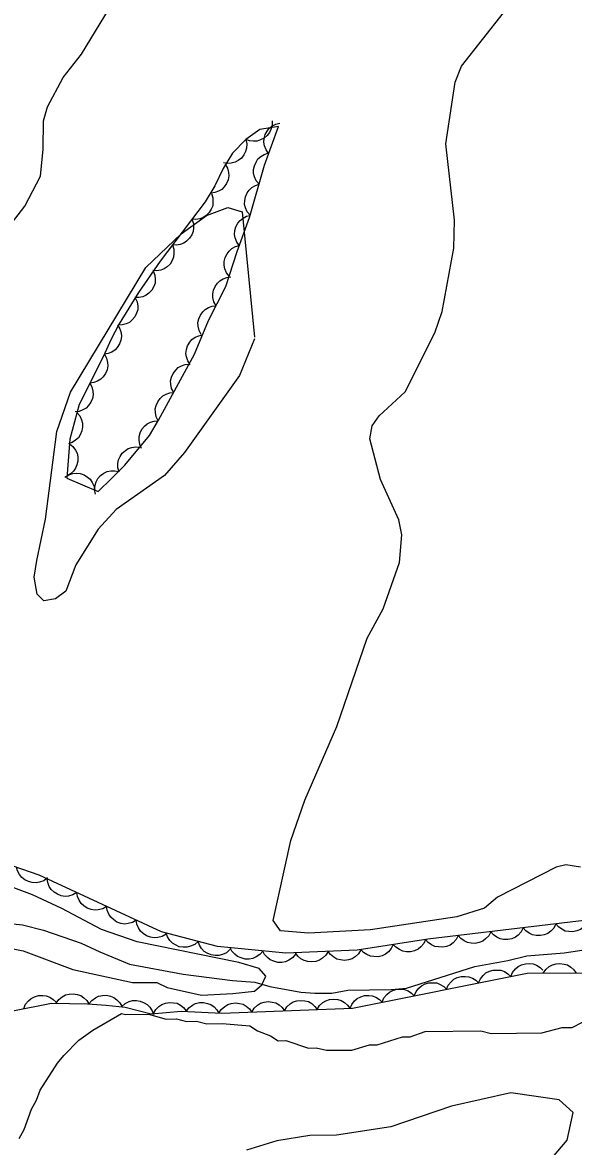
# Model space of a CAD drawing. Extents: x 282461 to 284471, y 5554090 to 5557646.
# Drawn here: x 283452.6 to 283503.1, y 5555283.4 to 5555386.5 of the extents above; entities that cross this region are included whole.
import ezdxf

# ---------------------------------------------------------------- set-up
doc = ezdxf.new("R2010")
doc.units = 0
for name, color, linetype in [('Niveau 1', 7, 'Continuous'), ('Niveau 2', 7, 'Continuous'), ('Niveau 22', 7, 'Continuous'), ('Niveau 44', 7, 'Continuous')]:
    doc.layers.add(name, color=color, linetype=linetype)

msp = doc.modelspace()

# ---------------------------------------------------------------- linework, layer by layer
at = {"layer": 'Niveau 1'}
msp.add_lwpolyline([(283500.84, 5555282.02), (283502.56, 5555284.01), (283503.11, 5555286.57), (283501.82, 5555287.71), (283497.39, 5555288.36), (283491.95, 5555287.15), (283486.39, 5555285.23), (283481.4, 5555284.48), (283478.96, 5555284.45), (283475.95, 5555283.96), (283473.17, 5555283.12)], dxfattribs=at)
at = {"layer": 'Niveau 2'}
for points in [[(283450.25, 5555366.31), (283452.84, 5555369.65), (283454.28, 5555372.38), (283454.52, 5555374.88), (283454.55, 5555377.46), (283454.92, 5555378.76), (283456.37, 5555381.45), (283458.05, 5555383.59), (283464.03, 5555393.44), (283466.12, 5555395.87), (283469.65, 5555398.57), (283470.56, 5555399.95), (283470.89, 5555403.47), (283470.44, 5555408.18), (283468.4, 5555416.04), (283467.43, 5555418.6), (283465.12, 5555423.58), (283462.71, 5555427.02)], [(283503.78, 5555309.05), (283502.43, 5555309.27), (283501.53, 5555309.05), (283496.17, 5555306.29), (283494.96, 5555305.29), (283492.43, 5555304.48), (283484.52, 5555303.31), (283478.83, 5555303), (283476.28, 5555303.21), (283475.59, 5555304.17), (283477.23, 5555311.48), (283478.51, 5555315.19), (283481.45, 5555321.95), (283484.23, 5555330.04), (283485.68, 5555332.74), (283487.17, 5555336.97), (283487.4, 5555339.51), (283487.13, 5555340.9), (283485.45, 5555344.59), (283484.46, 5555348.32), (283484.67, 5555349.5), (283485.32, 5555350.42), (283487.71, 5555352.61), (283490.43, 5555358.04), (283491.09, 5555359.99), (283492.17, 5555365.8), (283492.23, 5555368.35), (283491.42, 5555375.35), (283492.28, 5555381.01), (283492.87, 5555382.47), (283496.7, 5555387.35)], [(283473.9, 5555357.48), (283472.53, 5555354.13), (283467.48, 5555347.05), (283465.63, 5555344.94), (283461.21, 5555341.82), (283459.56, 5555340.04), (283457.52, 5555336.77), (283456.59, 5555334.34), (283455.65, 5555333.64), (283454.59, 5555333.46), (283453.99, 5555334.06), (283453.71, 5555335.63), (283453.94, 5555337.16), (283454.73, 5555340.95), (283455.78, 5555349), (283457.03, 5555352.58), (283463.93, 5555364.02), (283467.18, 5555367.1), (283469.48, 5555368.8), (283471.46, 5555369.51), (283472.77, 5555369.12), (283473.88, 5555357.64)], [(283471.91, 5555297.48), (283473.89, 5555297.67), (283474.58, 5555298.25), (283474.92, 5555299.07), (283474.33, 5555299.76), (283472.46, 5555300.32), (283463.13, 5555302.2), (283459.86, 5555303.32), (283456.23, 5555305.26), (283453.54, 5555306.51), (283450.85, 5555307.53), (283448.06, 5555307.84), (283445.15, 5555307.46), (283442.24, 5555307.55), (283441.07, 5555308.35), (283440.56, 5555309.27)], [(283448.53, 5555302.21), (283452.7, 5555301.38), (283457.24, 5555299.68), (283462.71, 5555298.48), (283464.95, 5555298.48)], [(283464.95, 5555298.48), (283465.89, 5555298.01), (283469.05, 5555297.32), (283471.91, 5555297.48)], [(283452.33, 5555284.18), (283452.78, 5555285), (283453.46, 5555286.86), (283453.91, 5555287.68), (283454.25, 5555288.61), (283455.85, 5555291.07), (283456.42, 5555291.77), (283457.8, 5555293.18), (283459.07, 5555294.12), (283461.69, 5555295.64), (283462.08, 5555295.54), (283464.17, 5555295.57), (283465.8, 5555295.12), (283466.73, 5555295.13), (283467.66, 5555294.91), (283468.59, 5555294.92), (283469.53, 5555294.7), (283470.92, 5555294.71), (283473.48, 5555294.51), (283474.18, 5555294.05), (283475.35, 5555293.6), (283476.06, 5555293.14), (283476.75, 5555293.15), (283478.85, 5555292.47), (283479.55, 5555292.48), (283480.49, 5555292.26), (283482.81, 5555292.28), (283484.43, 5555292.77), (283485.13, 5555292.77), (283487.45, 5555293.5), (283488.15, 5555293.5), (283489.54, 5555293.98), (283494.65, 5555294.04), (283495.59, 5555293.81), (283500.24, 5555293.86), (283502.09, 5555294.35), (283503.02, 5555294.36), (283503.95, 5555294.83)]]:
    msp.add_lwpolyline(points, dxfattribs=at)
at = {"layer": 'Niveau 22'}
msp.add_lwpolyline([(283448.62, 5555304.19), (283452.64, 5555303.77), (283454.56, 5555303.27), (283458.01, 5555302.09), (283459.71, 5555301.29), (283462.45, 5555300.16), (283467.35, 5555299.23), (283471.87, 5555298.66), (283473.91, 5555298.51), (283475.31, 5555298.12), (283478.14, 5555297.6), (283479.42, 5555297.49), (283480.99, 5555297.51), (283482.44, 5555297.76), (283486.43, 5555297.83), (283487.82, 5555297.96), (283494.08, 5555299.94), (283497.1, 5555300.5), (283498.84, 5555300.93), (283502.27, 5555301.19), (283504.5, 5555301.54)], dxfattribs=at)
at = {"layer": 'Niveau 44'}
for points in [[(283473.09, 5555375.76), (283471.89, 5555374.49), (283471.03, 5555373.1), (283470.25, 5555371.52), (283469.37, 5555370.04), (283465.25, 5555364.61), (283463.26, 5555361.73), (283461.5, 5555358.86), (283460.75, 5555357.44), (283460.03, 5555355.84), (283457.81, 5555351.47), (283456.96, 5555348.27), (283456.7, 5555344.72), (283459.57, 5555343.5), (283460.82, 5555344.71), (283462.02, 5555345.91), (283464.26, 5555348.62), (283465.11, 5555350.03), (283468.4, 5555356.07), (283469.67, 5555359.16), (283471.28, 5555362.29), (283472.31, 5555365.48), (283473.44, 5555368.6), (283474.81, 5555373.41), (283476.08, 5555376.93), (283474.37, 5555376.67), (283473.09, 5555375.76)], [(283475.5, 5555377.47), (283475.51, 5555377.06), (283475.4, 5555376.68), (283475.27, 5555376.38), (283475.05, 5555376.11), (283474.77, 5555375.87), (283474.43, 5555375.71), (283474.13, 5555375.6), (283473.79, 5555375.59), (283473.42, 5555375.64), (283473.09, 5555375.76)], [(283475.19, 5555374.47), (283474.95, 5555374.8), (283474.82, 5555375.18), (283474.75, 5555375.5), (283474.78, 5555375.85), (283474.88, 5555376.2), (283475.06, 5555376.53), (283475.25, 5555376.79), (283475.53, 5555377), (283475.85, 5555377.16), (283476.2, 5555377.25)], [(283473.09, 5555375.76), (283473.18, 5555375.36), (283473.15, 5555374.96), (283473.08, 5555374.64), (283472.92, 5555374.34), (283472.69, 5555374.05), (283472.39, 5555373.82), (283472.11, 5555373.66), (283471.77, 5555373.58), (283471.41, 5555373.55), (283471.06, 5555373.61)], [(283474.31, 5555371.65), (283474.04, 5555371.97), (283473.89, 5555372.33), (283473.8, 5555372.65), (283473.81, 5555372.99), (283473.88, 5555373.35), (283474.04, 5555373.69), (283474.21, 5555373.97), (283474.47, 5555374.19), (283474.78, 5555374.38), (283475.12, 5555374.49)], [(283471.22, 5555373.48), (283471.42, 5555373.12), (283471.51, 5555372.73), (283471.54, 5555372.41), (283471.47, 5555372.07), (283471.34, 5555371.73), (283471.12, 5555371.42), (283470.9, 5555371.18), (283470.6, 5555371.01), (283470.26, 5555370.88), (283469.91, 5555370.83)], [(283469.94, 5555370.8), (283470.08, 5555370.41), (283470.09, 5555370.01), (283470.06, 5555369.68), (283469.92, 5555369.36), (283469.73, 5555369.05), (283469.46, 5555368.8), (283469.2, 5555368.6), (283468.87, 5555368.49), (283468.51, 5555368.42), (283468.16, 5555368.44)], [(283473.5, 5555368.81), (283473.23, 5555369.12), (283473.08, 5555369.49), (283472.99, 5555369.8), (283473, 5555370.15), (283473.06, 5555370.51), (283473.23, 5555370.85), (283473.4, 5555371.12), (283473.66, 5555371.35), (283473.97, 5555371.54), (283474.31, 5555371.65)], [(283472.51, 5555366.02), (283472.26, 5555366.35), (283472.13, 5555366.73), (283472.07, 5555367.05), (283472.1, 5555367.4), (283472.19, 5555367.75), (283472.38, 5555368.08), (283472.57, 5555368.34), (283472.84, 5555368.55), (283473.17, 5555368.71), (283473.51, 5555368.8)], [(283468.16, 5555368.44), (283468.29, 5555368.05), (283468.3, 5555367.65), (283468.27, 5555367.33), (283468.14, 5555367.01), (283467.94, 5555366.7), (283467.67, 5555366.44), (283467.41, 5555366.25), (283467.08, 5555366.13), (283466.72, 5555366.07), (283466.37, 5555366.09)], [(283466.37, 5555366.09), (283466.5, 5555365.7), (283466.51, 5555365.29), (283466.48, 5555364.97), (283466.35, 5555364.65), (283466.16, 5555364.34), (283465.88, 5555364.08), (283465.62, 5555363.89), (283465.3, 5555363.77), (283464.94, 5555363.71), (283464.58, 5555363.73)], [(283471.58, 5555363.21), (283471.32, 5555363.54), (283471.18, 5555363.91), (283471.1, 5555364.23), (283471.12, 5555364.57), (283471.2, 5555364.93), (283471.38, 5555365.26), (283471.56, 5555365.53), (283471.83, 5555365.75), (283472.15, 5555365.93), (283472.49, 5555366.03)], [(283464.62, 5555363.7), (283464.77, 5555363.32), (283464.8, 5555362.92), (283464.78, 5555362.59), (283464.67, 5555362.27), (283464.49, 5555361.95), (283464.22, 5555361.68), (283463.97, 5555361.47), (283463.65, 5555361.34), (283463.3, 5555361.26), (283462.94, 5555361.27)], [(283470.37, 5555360.52), (283470.17, 5555360.88), (283470.09, 5555361.28), (283470.07, 5555361.6), (283470.14, 5555361.94), (283470.28, 5555362.28), (283470.51, 5555362.58), (283470.72, 5555362.81), (283471.03, 5555362.98), (283471.37, 5555363.11), (283471.72, 5555363.15)], [(283462.97, 5555361.25), (283463.14, 5555360.88), (283463.19, 5555360.48), (283463.19, 5555360.15), (283463.09, 5555359.82), (283462.93, 5555359.49), (283462.68, 5555359.21), (283462.44, 5555358.99), (283462.13, 5555358.84), (283461.77, 5555358.75), (283461.42, 5555358.73)], [(283469.02, 5555357.89), (283468.82, 5555358.25), (283468.74, 5555358.65), (283468.71, 5555358.97), (283468.79, 5555359.31), (283468.93, 5555359.65), (283469.15, 5555359.95), (283469.37, 5555360.18), (283469.67, 5555360.35), (283470.02, 5555360.48), (283470.37, 5555360.52)], [(283461.35, 5555358.76), (283461.56, 5555358.41), (283461.66, 5555358.03), (283461.71, 5555357.7), (283461.65, 5555357.36), (283461.53, 5555357.02), (283461.32, 5555356.7), (283461.11, 5555356.46), (283460.82, 5555356.27), (283460.48, 5555356.13), (283460.13, 5555356.07)], [(283468, 5555355.11), (283467.78, 5555355.45), (283467.66, 5555355.83), (283467.61, 5555356.15), (283467.66, 5555356.5), (283467.76, 5555356.85), (283467.96, 5555357.17), (283468.16, 5555357.42), (283468.45, 5555357.62), (283468.78, 5555357.77), (283469.13, 5555357.84)], [(283460.14, 5555356.06), (283460.34, 5555355.7), (283460.43, 5555355.31), (283460.45, 5555354.99), (283460.38, 5555354.65), (283460.24, 5555354.31), (283460.02, 5555354.01), (283459.8, 5555353.77), (283459.5, 5555353.6), (283459.16, 5555353.47), (283458.8, 5555353.43)], [(283466.49, 5555352.56), (283466.3, 5555352.92), (283466.22, 5555353.32), (283466.21, 5555353.64), (283466.29, 5555353.98), (283466.44, 5555354.31), (283466.67, 5555354.61), (283466.9, 5555354.84), (283467.2, 5555355), (283467.55, 5555355.12), (283467.9, 5555355.15)], [(283458.8, 5555353.43), (283459, 5555353.07), (283459.09, 5555352.67), (283459.11, 5555352.35), (283459.04, 5555352.01), (283458.9, 5555351.67), (283458.68, 5555351.37), (283458.46, 5555351.13), (283458.16, 5555350.96), (283457.82, 5555350.83), (283457.46, 5555350.79)], [(283465.07, 5555349.96), (283464.88, 5555350.33), (283464.81, 5555350.72), (283464.79, 5555351.05), (283464.88, 5555351.38), (283465.02, 5555351.72), (283465.26, 5555352.01), (283465.48, 5555352.24), (283465.79, 5555352.41), (283466.13, 5555352.52), (283466.49, 5555352.56)], [(283457.61, 5555350.73), (283457.88, 5555350.42), (283458.05, 5555350.06), (283458.14, 5555349.74), (283458.14, 5555349.4), (283458.08, 5555349.04), (283457.92, 5555348.69), (283457.76, 5555348.42), (283457.5, 5555348.19), (283457.19, 5555347.99), (283456.85, 5555347.87)], [(283463.54, 5555347.43), (283463.37, 5555347.8), (283463.31, 5555348.2), (283463.31, 5555348.53), (283463.41, 5555348.86), (283463.57, 5555349.19), (283463.82, 5555349.47), (283464.05, 5555349.69), (283464.36, 5555349.84), (283464.71, 5555349.94), (283465.07, 5555349.96)], [(283456.93, 5555347.86), (283457.25, 5555347.61), (283457.48, 5555347.28), (283457.63, 5555346.99), (283457.7, 5555346.65), (283457.7, 5555346.28), (283457.61, 5555345.92), (283457.5, 5555345.61), (283457.29, 5555345.34), (283457.02, 5555345.09), (283456.71, 5555344.91)], [(283461.49, 5555345.27), (283461.37, 5555345.66), (283461.38, 5555346.06), (283461.42, 5555346.39), (283461.57, 5555346.7), (283461.78, 5555347), (283462.06, 5555347.25), (283462.33, 5555347.43), (283462.66, 5555347.53), (283463.02, 5555347.58), (283463.37, 5555347.55)], [(283456.52, 5555344.8), (283456.87, 5555345.02), (283457.25, 5555345.13), (283457.58, 5555345.18), (283457.92, 5555345.13), (283458.27, 5555345.01), (283458.58, 5555344.81), (283458.84, 5555344.61), (283459.03, 5555344.32), (283459.18, 5555343.99), (283459.25, 5555343.64)], [(283459.32, 5555343.25), (283459.24, 5555343.66), (283459.29, 5555344.06), (283459.38, 5555344.37), (283459.55, 5555344.67), (283459.79, 5555344.95), (283460.1, 5555345.16), (283460.39, 5555345.31), (283460.73, 5555345.38), (283461.09, 5555345.38), (283461.44, 5555345.31)], [(283489.79, 5555302.45), (283483.29, 5555301.45), (283476.78, 5555301.15), (283470.5, 5555301.78), (283465.37, 5555303.11), (283454.15, 5555308.33), (283450.88, 5555309.46), (283446.46, 5555309.87), (283439.13, 5555309.46), (283436.8, 5555309.76), (283433.89, 5555309.87), (283432.02, 5555310.66), (283429.81, 5555311.1), (283427.71, 5555311.66), (283425.96, 5555312.56), (283425.93, 5555314.42), (283426.73, 5555315.82), (283427.88, 5555316.88), (283428.69, 5555317.12), (283432.09, 5555317.62)], [(283454.92, 5555308.06), (283454.59, 5555307.81), (283454.2, 5555307.67), (283453.88, 5555307.6), (283453.53, 5555307.63), (283453.17, 5555307.72), (283452.83, 5555307.9), (283452.56, 5555308.09), (283452.35, 5555308.37), (283452.17, 5555308.7), (283452.08, 5555309.05)], [(283457.61, 5555306.72), (283457.25, 5555306.5), (283456.86, 5555306.4), (283456.53, 5555306.37), (283456.18, 5555306.43), (283455.84, 5555306.56), (283455.52, 5555306.77), (283455.27, 5555306.99), (283455.09, 5555307.29), (283454.95, 5555307.63), (283454.89, 5555307.99)], [(283460.34, 5555305.45), (283459.98, 5555305.24), (283459.58, 5555305.14), (283459.25, 5555305.1), (283458.91, 5555305.16), (283458.56, 5555305.29), (283458.24, 5555305.51), (283458, 5555305.72), (283457.81, 5555306.02), (283457.67, 5555306.36), (283457.61, 5555306.72)], [(283463.06, 5555304.18), (283462.7, 5555303.97), (283462.31, 5555303.87), (283461.98, 5555303.83), (283461.63, 5555303.89), (283461.28, 5555304.02), (283460.97, 5555304.24), (283460.72, 5555304.45), (283460.54, 5555304.75), (283460.39, 5555305.1), (283460.34, 5555305.45)], [(283465.79, 5555302.92), (283465.43, 5555302.7), (283465.03, 5555302.6), (283464.7, 5555302.57), (283464.36, 5555302.63), (283464.01, 5555302.75), (283463.69, 5555302.97), (283463.44, 5555303.18), (283463.26, 5555303.48), (283463.12, 5555303.83), (283463.06, 5555304.18)], [(283504.88, 5555304.24), (283489.79, 5555302.45)], [(283501.52, 5555303.84), (283501.32, 5555303.47), (283501.04, 5555303.18), (283500.78, 5555302.97), (283500.45, 5555302.84), (283500.09, 5555302.77), (283499.71, 5555302.79), (283499.38, 5555302.84), (283499.07, 5555303), (283498.77, 5555303.21), (283498.53, 5555303.49)], [(283504.5, 5555304.19), (283504.31, 5555303.82), (283504.02, 5555303.53), (283503.76, 5555303.33), (283503.44, 5555303.2), (283503.07, 5555303.12), (283502.69, 5555303.14), (283502.37, 5555303.19), (283502.05, 5555303.35), (283501.75, 5555303.57), (283501.52, 5555303.84)], [(283468.72, 5555302.24), (283468.41, 5555301.96), (283468.04, 5555301.8), (283467.72, 5555301.7), (283467.37, 5555301.7), (283467, 5555301.76), (283466.65, 5555301.92), (283466.37, 5555302.08), (283466.14, 5555302.34), (283465.93, 5555302.66), (283465.81, 5555302.99)], [(283492.57, 5555302.78), (283492.37, 5555302.41), (283492.09, 5555302.12), (283491.83, 5555301.91), (283491.5, 5555301.78), (283491.14, 5555301.71), (283490.76, 5555301.73), (283490.43, 5555301.78), (283490.12, 5555301.93), (283489.82, 5555302.15), (283489.58, 5555302.43)], [(283495.55, 5555303.13), (283495.36, 5555302.76), (283495.07, 5555302.47), (283494.81, 5555302.27), (283494.49, 5555302.14), (283494.12, 5555302.06), (283493.74, 5555302.08), (283493.42, 5555302.13), (283493.1, 5555302.29), (283492.8, 5555302.51), (283492.57, 5555302.78)], [(283498.53, 5555303.49), (283498.34, 5555303.12), (283498.06, 5555302.82), (283497.8, 5555302.62), (283497.47, 5555302.49), (283497.11, 5555302.41), (283496.72, 5555302.43), (283496.4, 5555302.48), (283496.09, 5555302.64), (283495.79, 5555302.86), (283495.55, 5555303.13)], [(283471.63, 5555301.49), (283471.32, 5555301.21), (283470.95, 5555301.04), (283470.63, 5555300.95), (283470.28, 5555300.94), (283469.91, 5555301.01), (283469.56, 5555301.16), (283469.28, 5555301.33), (283469.04, 5555301.59), (283468.84, 5555301.9), (283468.72, 5555302.24)], [(283474.65, 5555301.36), (283474.38, 5555301.04), (283474.04, 5555300.82), (283473.75, 5555300.68), (283473.4, 5555300.62), (283473.03, 5555300.62), (283472.66, 5555300.73), (283472.35, 5555300.85), (283472.08, 5555301.07), (283471.83, 5555301.35), (283471.66, 5555301.66)], [(283486.61, 5555301.96), (283486.43, 5555301.58), (283486.16, 5555301.28), (283485.91, 5555301.07), (283485.58, 5555300.93), (283485.23, 5555300.84), (283484.84, 5555300.85), (283484.52, 5555300.88), (283484.2, 5555301.03), (283483.89, 5555301.24), (283483.64, 5555301.5)], [(283489.58, 5555302.42), (283489.4, 5555302.04), (283489.13, 5555301.74), (283488.88, 5555301.53), (283488.55, 5555301.38), (283488.19, 5555301.3), (283487.81, 5555301.3), (283487.49, 5555301.34), (283487.17, 5555301.49), (283486.86, 5555301.7), (283486.61, 5555301.96)], [(283477.64, 5555301.06), (283477.37, 5555300.74), (283477.03, 5555300.52), (283476.73, 5555300.38), (283476.39, 5555300.32), (283476.02, 5555300.32), (283475.65, 5555300.43), (283475.34, 5555300.55), (283475.07, 5555300.77), (283474.82, 5555301.05), (283474.65, 5555301.36)], [(283480.65, 5555301.33), (283480.43, 5555300.97), (283480.12, 5555300.7), (283479.85, 5555300.52), (283479.51, 5555300.41), (283479.15, 5555300.36), (283478.77, 5555300.41), (283478.45, 5555300.48), (283478.14, 5555300.66), (283477.86, 5555300.9), (283477.64, 5555301.19)], [(283483.65, 5555301.47), (283483.43, 5555301.11), (283483.12, 5555300.84), (283482.85, 5555300.65), (283482.51, 5555300.55), (283482.15, 5555300.5), (283481.77, 5555300.55), (283481.45, 5555300.62), (283481.15, 5555300.8), (283480.86, 5555301.04), (283480.65, 5555301.33)], [(283494.43, 5555298.43), (283494.6, 5555298.82), (283494.86, 5555299.13), (283495.1, 5555299.36), (283495.42, 5555299.51), (283495.77, 5555299.61), (283496.15, 5555299.62), (283496.48, 5555299.6), (283496.81, 5555299.47), (283497.12, 5555299.27), (283497.38, 5555299.02)], [(283497.38, 5555299.02), (283497.54, 5555299.4), (283497.8, 5555299.72), (283498.05, 5555299.94), (283498.36, 5555300.1), (283498.72, 5555300.2), (283499.1, 5555300.21), (283499.43, 5555300.19), (283499.75, 5555300.05), (283500.07, 5555299.86), (283500.33, 5555299.61)], [(283500.35, 5555299.32), (283500.59, 5555299.67), (283500.9, 5555299.93), (283501.19, 5555300.1), (283501.53, 5555300.19), (283501.89, 5555300.23), (283502.27, 5555300.16), (283502.59, 5555300.08), (283502.88, 5555299.88), (283503.16, 5555299.63), (283503.36, 5555299.33)], [(283451.74, 5555295.89), (283455.28, 5555296.59), (283458.59, 5555296.52), (283460.31, 5555296.4), (283462.03, 5555296.2), (283464.43, 5555295.6), (283467.16, 5555295.85), (283470.89, 5555295.66), (283482.87, 5555296.13), (283498.89, 5555299.32), (283515.29, 5555299.37)], [(283491.49, 5555297.85), (283491.65, 5555298.23), (283491.91, 5555298.54), (283492.15, 5555298.77), (283492.47, 5555298.92), (283492.82, 5555299.03), (283493.21, 5555299.04), (283493.53, 5555299.01), (283493.86, 5555298.88), (283494.18, 5555298.69), (283494.43, 5555298.43)], [(283485.59, 5555296.67), (283485.76, 5555297.06), (283486.02, 5555297.37), (283486.26, 5555297.6), (283486.58, 5555297.75), (283486.93, 5555297.85), (283487.31, 5555297.86), (283487.64, 5555297.84), (283487.97, 5555297.71), (283488.28, 5555297.51), (283488.54, 5555297.26)], [(283488.54, 5555297.26), (283488.7, 5555297.64), (283488.96, 5555297.96), (283489.21, 5555298.18), (283489.52, 5555298.34), (283489.88, 5555298.44), (283490.26, 5555298.45), (283490.59, 5555298.43), (283490.91, 5555298.29), (283491.23, 5555298.1), (283491.49, 5555297.85)], [(283452.76, 5555296.09), (283452.92, 5555296.48), (283453.18, 5555296.79), (283453.43, 5555297.01), (283453.74, 5555297.17), (283454.1, 5555297.27), (283454.48, 5555297.28), (283454.81, 5555297.26), (283455.14, 5555297.12), (283455.45, 5555296.93), (283455.71, 5555296.67)], [(283455.72, 5555296.58), (283455.96, 5555296.92), (283456.28, 5555297.17), (283456.57, 5555297.34), (283456.91, 5555297.42), (283457.28, 5555297.45), (283457.65, 5555297.37), (283457.97, 5555297.28), (283458.26, 5555297.08), (283458.52, 5555296.82), (283458.72, 5555296.52)], [(283458.72, 5555296.51), (283458.98, 5555296.84), (283459.31, 5555297.07), (283459.61, 5555297.23), (283459.95, 5555297.29), (283460.32, 5555297.3), (283460.69, 5555297.21), (283461, 5555297.1), (283461.28, 5555296.88), (283461.54, 5555296.61), (283461.72, 5555296.3)], [(283461.72, 5555296.28), (283462.03, 5555296.56), (283462.4, 5555296.73), (283462.72, 5555296.83), (283463.07, 5555296.83), (283463.43, 5555296.77), (283463.78, 5555296.62), (283464.07, 5555296.46), (283464.31, 5555296.2), (283464.51, 5555295.89), (283464.63, 5555295.55)], [(283464.64, 5555295.62), (283464.84, 5555295.99), (283465.13, 5555296.27), (283465.4, 5555296.47), (283465.73, 5555296.59), (283466.09, 5555296.65), (283466.48, 5555296.62), (283466.8, 5555296.57), (283467.11, 5555296.4), (283467.4, 5555296.17), (283467.63, 5555295.89)], [(283467.63, 5555295.83), (283467.88, 5555296.16), (283468.21, 5555296.4), (283468.5, 5555296.56), (283468.85, 5555296.63), (283469.22, 5555296.64), (283469.59, 5555296.56), (283469.9, 5555296.46), (283470.19, 5555296.25), (283470.45, 5555295.98), (283470.63, 5555295.67)], [(283470.63, 5555295.65), (283470.85, 5555296.01), (283471.16, 5555296.27), (283471.44, 5555296.46), (283471.77, 5555296.56), (283472.14, 5555296.61), (283472.52, 5555296.56), (283472.84, 5555296.48), (283473.14, 5555296.3), (283473.42, 5555296.06), (283473.64, 5555295.77)], [(283473.64, 5555295.77), (283473.86, 5555296.12), (283474.16, 5555296.39), (283474.44, 5555296.57), (283474.77, 5555296.68), (283475.14, 5555296.72), (283475.52, 5555296.68), (283475.84, 5555296.6), (283476.14, 5555296.42), (283476.42, 5555296.18), (283476.64, 5555295.89)], [(283476.64, 5555295.89), (283476.86, 5555296.24), (283477.16, 5555296.51), (283477.44, 5555296.69), (283477.78, 5555296.8), (283478.14, 5555296.84), (283478.52, 5555296.79), (283478.84, 5555296.72), (283479.14, 5555296.54), (283479.43, 5555296.29), (283479.64, 5555296)], [(283479.64, 5555296), (283479.86, 5555296.36), (283480.17, 5555296.63), (283480.44, 5555296.81), (283480.78, 5555296.91), (283481.15, 5555296.96), (283481.53, 5555296.91), (283481.84, 5555296.84), (283482.15, 5555296.65), (283482.43, 5555296.41), (283482.64, 5555296.12)], [(283482.65, 5555296.09), (283482.81, 5555296.47), (283483.07, 5555296.78), (283483.31, 5555297.01), (283483.63, 5555297.16), (283483.98, 5555297.27), (283484.37, 5555297.28), (283484.69, 5555297.25), (283485.02, 5555297.12), (283485.34, 5555296.93), (283485.59, 5555296.67)]]:
    msp.add_lwpolyline(points, dxfattribs=at)

doc.saveas('drawing.dxf')
